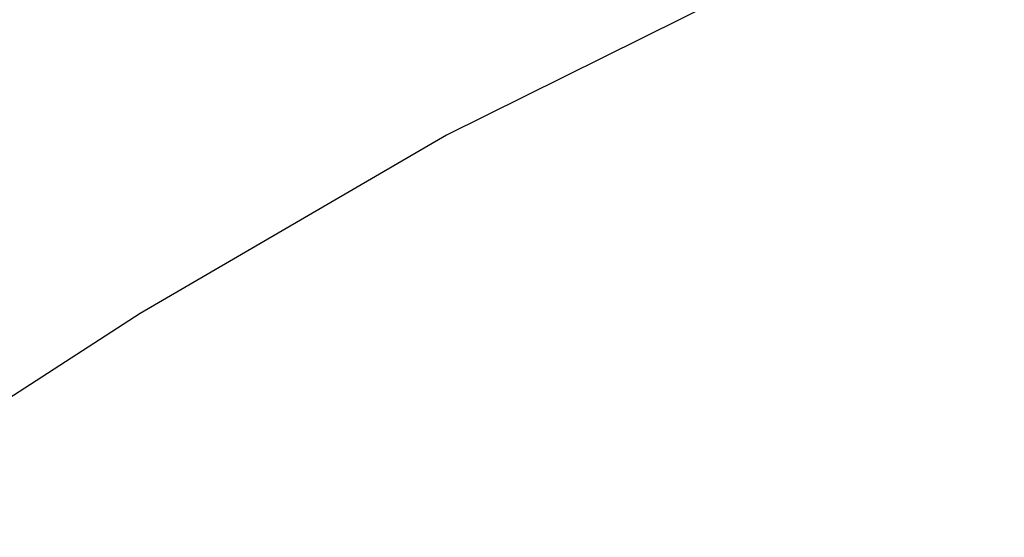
# Model space of a CAD drawing. Extents: x 0 to 362422, y 0 to 4201735.
# Tile 265 of 656: x 360203.4 to 360208.32, y 4200495.74 to 4200498.33. Entities that reach past the tile are written whole.
import ezdxf

# ---------------------------------------------------------------- set-up
doc = ezdxf.new("R2010")
doc.units = 0
doc.header["$LTSCALE"] = 0.5
doc.header["$MEASUREMENT"] = 0
doc.linetypes.add('CONTI', pattern=[0])
doc.layers.add('.', color=7, linetype='Continuous', lineweight=15)
doc.layers.add('GORIZDEFAULT', color=32, linetype='CONTI')

# ---------------------------------------------------------------- blocks, each defined once
blk = doc.blocks.new('gergrgrre')
at = {"layer": 'GORIZDEFAULT', "color": 32}
blk.add_polyline3d([(360216.8792, 4200501.256, 545.5), (360216.28, 4200501.2, 545.5), (360214.83, 4200500.99, 545.5), (360213.33, 4200500.69, 545.5), (360211.8, 4200500.3, 545.5), (360210.24, 4200499.81, 545.5), (360208.67, 4200499.22, 545.5), (360207.1, 4200498.53, 545.5), (360205.53, 4200497.75, 545.5), (360204, 4200496.86, 545.5), (360202.5, 4200495.89, 545.5), (360201.07, 4200494.87, 545.5), (360199.72, 4200493.81, 545.5), (360198.48, 4200492.74, 545.5), (360197.36, 4200491.69, 545.5), (360196.39, 4200490.67, 545.5)], dxfattribs=at)

msp = doc.modelspace()

# ---------------------------------------------------------------- hatches: boundary and pattern name
at = {"layer": '.', "ltscale": 0.149071}
h = msp.add_hatch(color=256, dxfattribs=at)
h.dxf.hatch_style = 1
h.set_gradient(color1=(255, 255, 255), tint=1)
h.paths.add_polyline_path([(359890.2408, 4200063.4759), (362234.445, 4200063.4759), (362234.349, 4201313.8917), (359890.2408, 4201328.8911)], flags=17)
h.paths.add_polyline_path([(359890.2408, 4200063.4759), (362234.445, 4200063.4759), (362234.445, 4201313.8911), (359890.2408, 4201328.8911)], flags=17)

# ---------------------------------------------------------------- block references
at = {"linetype": 'Continuous'}
msp.add_blockref('gergrgrre', (0, 0), dxfattribs=at)

doc.saveas('drawing.dxf')
